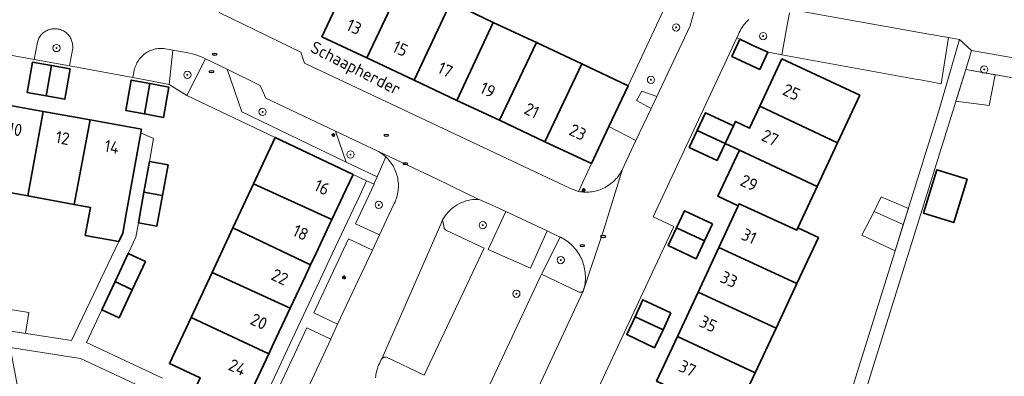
# Model space of a CAD drawing. Header units: metres. Extents: x 152610 to 160096, y 456114 to 462495.
# Tile 549 of 938: x 158754 to 158863, y 459865 to 459904. Entities that reach past the tile are written whole.
import ezdxf
from ezdxf.enums import TextEntityAlignment as Align

# ---------------------------------------------------------------- set-up
doc = ezdxf.new("R2010")
doc.units = ezdxf.units.M
doc.header["$LTSCALE"] = 0.5
doc.layers.get('0').update_dxf_attribs({"linetype": 'CONTINUOUS'})
for name, color, linetype, lineweight in [('B-PV-GR-BEPLANTING_CULTUUR_BODEMBEDEKKER-GV', 251, 'CONTINUOUS', 18), ('B-PV-GR-BEPLANTING_CULTUUR_HEESTERS-GV', 251, 'CONTINUOUS', 18), ('B-PV-GR-BEPLANTING_CULTUUR_ROOS-GV', 251, 'CONTINUOUS', 18), ('B-PV-GR-BOOM-S', 251, 'CONTINUOUS', 25), ('B-PV-IE-MEUBILAIR-S', 251, 'CONTINUOUS', 25), ('B-PV-OG-BEBOUWING-GV', 6, 'CONTINUOUS', 35), ('B-PV-OG-BEBOUWING-T18', 1, 'CONTINUOUS', 18), ('B-PV-OG-BEBOUWING_SCHUUR-GV', 251, 'CONTINUOUS', 18), ('B-PV-OG-TERREIN_BEGROEID-GV', 251, 'CONTINUOUS', 18), ('B-PV-OG-TOPOGRAFIE-T18', 1, 'CONTINUOUS', 18), ('B-PV-VH-HALFVERHARDING_GRAVEL-GV', 251, 'CONTINUOUS', 18), ('B-PV-VH-OPENVERHARDING_BETONSTRAATSTEEN-GV', 251, 'CONTINUOUS', 18), ('B-PV-VH-OPENVERHARDING_TEGEL-GV', 251, 'CONTINUOUS', 18)]:
    doc.layers.add(name, color=color, linetype=linetype, lineweight=lineweight)
doc.styles.add('NLCS-ISO', font='NLCS-ISO.ttf')
doc.styles.add('NLCS-ISO-M750-T18', font='NLCS-ISO.ttf', dxfattribs={"height": 1.35})

# ---------------------------------------------------------------- blocks, each defined once
blk = doc.blocks.new('SIE-MEUBILAIR_PAAL_LICHTMAST-SO')
for points in [[(-0.62, 0), (-1, 0)], [(-0.71, 0.71), (-0.44, 0.44)], [(0, 1), (0, 0.62)], [(0.44, 0.44), (0.71, 0.71)], [(1, 0), (0.62, 0)], [(-0.71, -0.71), (-0.44, -0.44)], [(0, -0.62), (0, -1)], [(0.44, -0.44), (0.71, -0.71)]]:
    blk.add_lwpolyline(points)
blk.add_circle((0, 0), 0.5)
blk = doc.blocks.new('SIE-MEUBILAIR_PUT_RIOOLPUT-SO')
blk.add_ellipse((0, 0), major_axis=(1.25, 0), ratio=0.54)
at = {"style": 'NLCS-ISO'}
blk.add_text('ri', height=0.75, dxfattribs=at).set_placement((-0.04, 0.07), align=Align.MIDDLE_CENTER)
blk = doc.blocks.new('SGR-BOOM_GBKN-SO')
at = {"linetype": 'ByBlock', "lineweight": 18}
h = blk.add_hatch(color=0, dxfattribs=at)
h.dxf.hatch_style = 1
edge = h.paths.add_edge_path()
edge.add_arc((0, 0), 0.25, 0, 360)
at = {"color": 0, "linetype": 'ByBlock', "lineweight": 18}
for radius in [2, 0.25]:
    blk.add_circle((0, 0), radius, dxfattribs=at)
at = {"color": 0, "linetype": 'ByBlock', "lineweight": 18, "style": 'NLCS-ISO'}
blk.add_attdef('SOORT', (2.5, 0), '', height=1.5, dxfattribs=at)

msp = doc.modelspace()

# ---------------------------------------------------------------- linework, layer by layer
at = {"layer": 'B-PV-GR-BEPLANTING_CULTUUR_BODEMBEDEKKER-GV', "flags": 128}
msp.add_lwpolyline([(158822.435, 459891.025), (158819.448, 459892.589), (158817.52, 459888.49), (158816.103, 459885.415), (158816.29, 459885.384), (158816.477, 459885.362), (158816.666, 459885.347), (158816.854, 459885.34), (158817.043, 459885.341), (158817.232, 459885.351), (158817.421, 459885.368), (158817.608, 459885.393), (158817.794, 459885.426), (158817.979, 459885.467), (158818.161, 459885.516), (158818.342, 459885.572), (158818.519, 459885.636), (158818.694, 459885.707), (158818.866, 459885.786), (158819.035, 459885.872), (158819.199, 459885.965), (158819.36, 459886.065), (158819.516, 459886.171), (158819.667, 459886.284), (158819.814, 459886.404), (158819.955, 459886.529), (158820.091, 459886.661), (158820.221, 459886.798), (158820.346, 459886.94), (158820.464, 459887.087), (158820.576, 459887.24), (158820.681, 459887.397), (158820.78, 459887.558), (158820.871, 459887.723), (158820.95, 459887.88)], close=True, dxfattribs=at)
at = {"layer": 'B-PV-GR-BEPLANTING_CULTUUR_HEESTERS-GV', "flags": 128}
for points in [[(158829.161, 459906.32), (158826.26, 459907.1), (158821.56, 459897.08), (158819.448, 459892.589), (158822.435, 459891.025), (158824.107, 459894.566), (158822.502, 459895.441), (158823.082, 459896.474), (158824.738, 459895.903), (158828.41, 459903.68)], [(158758.482, 459903.354), (158758.357, 459903.359), (158758.231, 459903.356), (158758.106, 459903.344), (158757.981, 459903.324), (158757.859, 459903.297), (158757.738, 459903.262), (158757.62, 459903.22), (158757.504, 459903.169), (158757.392, 459903.112), (158757.284, 459903.048), (158757.18, 459902.977), (158757.081, 459902.899), (158756.987, 459902.815), (158756.899, 459902.726), (158756.816, 459902.631), (158756.74, 459902.531), (158756.67, 459902.427), (158756.607, 459902.318), (158756.551, 459902.205), (158756.502, 459902.089), (158756.461, 459901.97), (158756.43, 459901.86), (158756.082, 459899.981), (158759.974, 459899.269), (158760.32, 459901.21), (158760.327, 459901.336), (158760.326, 459901.461), (158760.317, 459901.587), (158760.3, 459901.711), (158760.275, 459901.835), (158760.242, 459901.956), (158760.201, 459902.075), (158760.154, 459902.192), (158760.098, 459902.305), (158760.036, 459902.414), (158759.967, 459902.519), (158759.891, 459902.62), (158759.81, 459902.715), (158759.722, 459902.805), (158759.629, 459902.89), (158759.53, 459902.968), (158759.427, 459903.04), (158759.319, 459903.105), (158759.208, 459903.163), (158759.093, 459903.214), (158758.975, 459903.258), (158758.854, 459903.293), (158758.732, 459903.322), (158758.608, 459903.342)], [(158770.231, 459901.183), (158770.076, 459901.187), (158769.921, 459901.184), (158769.766, 459901.172), (158769.613, 459901.153), (158769.46, 459901.125), (158769.309, 459901.09), (158769.159, 459901.047), (158769.013, 459900.997), (158768.869, 459900.938), (158768.728, 459900.873), (158768.591, 459900.801), (158768.458, 459900.721), (158768.329, 459900.635), (158768.205, 459900.542), (158768.085, 459900.443), (158767.971, 459900.337), (158767.863, 459900.227), (158767.76, 459900.11), (158767.663, 459899.989), (158767.573, 459899.863), (158767.49, 459899.732), (158767.413, 459899.597), (158767.343, 459899.458), (158767.281, 459899.316), (158767.226, 459899.171), (158767.178, 459899.023), (158767.15, 459898.92), (158766.962, 459897.987), (158768.9, 459897.63), (158770.959, 459897.213), (158771.348, 459901.008), (158770.54, 459901.15), (158770.386, 459901.17)], [(158865.714, 459899.853), (158859.448, 459900.94), (158858.796, 459898.855), (158888.056, 459893.697), (158888.342, 459895.356), (158887.121, 459895.988), (158885.8, 459896.37), (158869.097, 459899.267)], [(158777.339, 459898.884), (158774.971, 459900.038), (158772.927, 459895.983), (158782.66, 459891.37), (158791.24, 459887.3), (158792.738, 459886.609), (158793.56, 459886.23), (158793.567, 459886.296), (158793.884, 459887.026), (158790.485, 459888.663), (158778.979, 459894.206)], [(158794.05, 459889.83), (158789.289, 459892.074), (158790.485, 459888.663), (158793.884, 459887.026), (158794.846, 459889.24), (158794.465, 459889.558)], [(158794.967, 459889.123), (158794.846, 459889.24), (158793.884, 459887.026), (158793.567, 459886.296), (158793.56, 459886.23), (158791.52, 459881.87), (158794.16, 459880.63), (158795.7, 459883.94), (158795.786, 459884.106), (158795.865, 459884.275), (158795.937, 459884.448), (158796.002, 459884.624), (158796.058, 459884.802), (158796.108, 459884.982), (158796.149, 459885.165), (158796.183, 459885.349), (158796.208, 459885.534), (158796.226, 459885.72), (158796.236, 459885.907), (158796.237, 459886.094), (158796.231, 459886.281), (158796.217, 459886.467), (158796.194, 459886.653), (158796.164, 459886.838), (158796.126, 459887.021), (158796.081, 459887.202), (158796.027, 459887.381), (158795.966, 459887.558), (158795.897, 459887.732), (158795.821, 459887.903), (158795.738, 459888.071), (158795.648, 459888.234), (158795.55, 459888.394), (158795.446, 459888.549), (158795.336, 459888.7), (158795.219, 459888.846), (158795.096, 459888.987)], [(158814.103, 459880.379), (158814.06, 459880.4), (158812, 459876.29), (158816.17, 459874.34), (158816.176, 459874.338), (158816.182, 459874.335), (158816.188, 459874.333), (158816.194, 459874.331), (158816.201, 459874.329), (158816.207, 459874.327), (158816.213, 459874.325), (158816.219, 459874.324), (158816.226, 459874.322), (158816.232, 459874.321), (158816.238, 459874.319), (158816.245, 459874.318), (158816.251, 459874.317), (158816.258, 459874.316), (158816.264, 459874.315), (158816.27, 459874.315), (158816.277, 459874.314), (158816.283, 459874.313), (158816.29, 459874.313), (158816.296, 459874.313), (158816.303, 459874.312), (158816.309, 459874.312), (158816.316, 459874.312), (158816.322, 459874.312), (158816.329, 459874.313), (158816.335, 459874.313), (158816.342, 459874.313), (158816.348, 459874.314), (158816.354, 459874.315), (158816.361, 459874.315), (158816.367, 459874.316), (158816.374, 459874.317), (158816.38, 459874.319), (158816.387, 459874.32), (158816.393, 459874.321), (158816.399, 459874.323), (158816.405, 459874.324), (158816.412, 459874.326), (158816.418, 459874.328), (158816.424, 459874.33), (158816.43, 459874.332), (158816.437, 459874.334), (158816.443, 459874.336), (158816.449, 459874.338), (158816.455, 459874.341), (158816.461, 459874.343), (158816.467, 459874.346), (158816.472, 459874.349), (158816.478, 459874.352), (158816.484, 459874.355), (158816.49, 459874.358), (158816.495, 459874.361), (158816.501, 459874.364), (158816.507, 459874.367), (158816.512, 459874.371), (158816.517, 459874.374), (158816.523, 459874.378), (158816.528, 459874.382), (158816.534, 459874.386), (158816.539, 459874.389), (158816.544, 459874.394), (158816.549, 459874.398), (158816.554, 459874.402), (158816.559, 459874.406), (158816.563, 459874.41), (158816.568, 459874.415), (158816.573, 459874.419), (158816.578, 459874.424), (158816.582, 459874.429), (158816.586, 459874.433), (158816.591, 459874.438), (158816.595, 459874.443), (158816.599, 459874.448), (158816.603, 459874.453), (158816.607, 459874.458), (158816.611, 459874.464), (158816.615, 459874.469), (158816.619, 459874.474), (158816.622, 459874.479), (158816.626, 459874.485), (158816.629, 459874.49), (158816.633, 459874.495), (158816.65, 459874.53), (158816.704, 459874.721), (158816.75, 459874.914), (158816.788, 459875.108), (158816.819, 459875.304), (158816.841, 459875.501), (158816.856, 459875.699), (158816.862, 459875.897), (158816.861, 459876.096), (158816.851, 459876.294), (158816.834, 459876.491), (158816.808, 459876.688), (158816.775, 459876.884), (158816.734, 459877.078), (158816.685, 459877.27), (158816.628, 459877.46), (158816.564, 459877.648), (158816.492, 459877.832), (158816.413, 459878.014), (158816.327, 459878.193), (158816.233, 459878.368), (158816.133, 459878.539), (158816.025, 459878.705), (158815.911, 459878.868), (158815.791, 459879.025), (158815.664, 459879.178), (158815.531, 459879.325), (158815.393, 459879.467), (158815.249, 459879.603), (158815.099, 459879.733), (158814.944, 459879.858), (158814.785, 459879.975), (158814.62, 459880.087), (158814.452, 459880.191), (158814.279, 459880.289)]]:
    msp.add_lwpolyline(points, close=True, dxfattribs=at)
msp.add_lwpolyline([(158834.882, 459904.359), (158834.74, 459904.222), (158834.603, 459904.08), (158834.472, 459903.932), (158834.347, 459903.779), (158834.229, 459903.621), (158834.117, 459903.459), (158834.011, 459903.292), (158833.913, 459903.121), (158833.821, 459902.946), (158833.737, 459902.768), (158833.66, 459902.586), (158833.59, 459902.401), (158833.56, 459902.35), (158833.89, 459902.2), (158834.725, 459901.811), (158835.266, 459901.559), (158836.96, 459900.77), (158838.148, 459900.538), (158838.53, 459900.47), (158839.196, 459904.162), (158839.37, 459905.12)], dxfattribs=at)
at = {"layer": 'B-PV-GR-BEPLANTING_CULTUUR_ROOS-GV', "flags": 128}
for points in [[(158793.373, 459878.962), (158790.74, 459880.2), (158786.92, 459872.06), (158789.54, 459870.81)], [(158788.78, 459869.14), (158786.13, 459870.39), (158782.28, 459862.17), (158785.69, 459862.52)]]:
    msp.add_lwpolyline(points, close=True, dxfattribs=at)
at = {"layer": 'B-PV-OG-BEBOUWING-GV', "flags": 128}
for points in [[(158796.81, 459908.71), (158791.83, 459911.05), (158787.8, 459902.47), (158792.774, 459900.13)], [(158802.002, 459906.27), (158796.81, 459908.71), (158792.774, 459900.13), (158797.987, 459897.678)], [(158806.705, 459904.06), (158802.002, 459906.27), (158797.987, 459897.678), (158802.699, 459895.462)], [(158811.46, 459901.826), (158806.705, 459904.06), (158802.699, 459895.462), (158807.376, 459893.262)], [(158816.461, 459899.476), (158811.46, 459901.826), (158807.376, 459893.262), (158812.398, 459890.899)], [(158834.725, 459901.811), (158833.89, 459902.2), (158833.01, 459900.3), (158836.09, 459898.87), (158836.96, 459900.77), (158835.266, 459901.559)], [(158757.994, 459899.302), (158755.89, 459899.68), (158755.29, 459896.34), (158757.386, 459895.961)], [(158847.11, 459896.02), (158838.53, 459900.03), (158836.102, 459894.831), (158844.667, 459890.775)], [(158760.06, 459898.93), (158757.994, 459899.302), (158757.386, 459895.961), (158759.44, 459895.59)], [(158821.56, 459897.08), (158816.461, 459899.476), (158812.398, 459890.899), (158817.52, 459888.49), (158819.448, 459892.589)], [(158768.842, 459897.313), (158766.78, 459897.69), (158766.17, 459894.35), (158768.24, 459893.973)], [(158770.93, 459896.93), (158768.842, 459897.313), (158768.24, 459893.973), (158770.34, 459893.59)], [(158757.074, 459894.242), (158751.792, 459895.199), (158750.074, 459885.887), (158755.379, 459884.921)], [(158762.239, 459893.307), (158757.074, 459894.242), (158755.379, 459884.921), (158760.496, 459883.989)], [(158836.102, 459894.831), (158834.971, 459892.41), (158833.401, 459893.143), (158833.18, 459892.67), (158832.264, 459890.709), (158833.834, 459889.974), (158842.421, 459885.953), (158844.667, 459890.775)], [(158767.91, 459892.28), (158762.239, 459893.307), (158760.496, 459883.989), (158762.276, 459883.665), (158761.716, 459880.572), (158765.394, 459879.903), (158765.84, 459880.84), (158766.22, 459882.95), (158767.838, 459891.881)], [(158833.18, 459892.67), (158830.09, 459894.09), (158829.184, 459892.151), (158832.264, 459890.709)], [(158832.264, 459890.709), (158829.184, 459892.151), (158828.31, 459890.28), (158831.39, 459888.84)], [(158791.24, 459887.3), (158782.66, 459891.37), (158780.261, 459886.249), (158788.905, 459882.331), (158790.478, 459885.679)], [(158842.421, 459885.953), (158833.834, 459889.974), (158831.46, 459884.89), (158833.71, 459883.83), (158833.82, 459884.066), (158840.19, 459881.164), (158840.3, 459881.4)], [(158770.84, 459888.35), (158768.795, 459888.73), (158768.179, 459885.354), (158770.225, 459884.98)], [(158858.96, 459886.773), (158855.618, 459887.814), (158854.131, 459883.04), (158857.473, 459881.999)], [(158788.905, 459882.331), (158780.261, 459886.249), (158777.991, 459881.405), (158786.552, 459877.326), (158787.127, 459878.549)], [(158770.225, 459884.98), (158768.179, 459885.354), (158767.563, 459881.98), (158769.61, 459881.61)], [(158830.86, 459881.86), (158827.77, 459883.29), (158826.901, 459881.42), (158829.986, 459879.99)], [(158840.19, 459881.164), (158833.82, 459884.066), (158833.71, 459883.83), (158831.575, 459879.253), (158840.183, 459875.262), (158842.56, 459880.34), (158840.3, 459881.4)], [(158786.552, 459877.326), (158777.991, 459881.405), (158775.694, 459876.501), (158784.305, 459872.545), (158785.979, 459876.106)], [(158829.986, 459879.99), (158826.901, 459881.42), (158825.99, 459879.46), (158829.06, 459878.01)], [(158840.183, 459875.262), (158831.575, 459879.253), (158829.281, 459874.337), (158837.884, 459870.351)], [(158766.89, 459874.594), (158768.341, 459877.7), (158766.44, 459878.59), (158764.995, 459875.486)], [(158784.305, 459872.545), (158775.694, 459876.501), (158773.371, 459871.543), (158781.938, 459867.51), (158782.513, 459868.733)], [(158766.89, 459874.594), (158764.995, 459875.486), (158763.55, 459872.38), (158765.44, 459871.49)], [(158826.29, 459872.04), (158823.21, 459873.48), (158822.336, 459871.619), (158825.418, 459870.179)], [(158837.884, 459870.351), (158829.281, 459874.337), (158826.998, 459869.442), (158835.582, 459865.432)], [(158773.371, 459871.543), (158770.99, 459866.46), (158774.389, 459864.869), (158773.711, 459863.42), (158777.046, 459861.859), (158777.725, 459863.309), (158779.56, 459862.45), (158781.938, 459867.51)], [(158825.418, 459870.179), (158822.336, 459871.619), (158821.42, 459869.67), (158824.49, 459868.2)], [(158835.582, 459865.432), (158826.998, 459869.442), (158824.705, 459864.528), (158833.271, 459860.496)]]:
    msp.add_lwpolyline(points, close=True, dxfattribs=at)
at = {"layer": 'B-PV-OG-BEBOUWING_SCHUUR-GV', "flags": 128}
for points in [[(158862.036, 459898.284), (158858.796, 459898.855), (158857.712, 459895.375), (158861.39, 459894.906)], [(158848.694, 459883.199), (158851.917, 459881.764), (158852.474, 459883.551), (158849.466, 459884.828)], [(158851.917, 459881.764), (158848.694, 459883.199), (158847.347, 459880.595), (158851.022, 459878.89)], [(158755.479, 459872.077), (158753.192, 459872.443), (158752.82, 459870.14), (158755.112, 459869.783)]]:
    msp.add_lwpolyline(points, close=True, dxfattribs=at)
at = {"layer": 'B-PV-OG-TERREIN_BEGROEID-GV', "flags": 128}
msp.add_lwpolyline([(158803.37, 459857.86), (158812, 459876.29), (158814.06, 459880.4), (158812.642, 459881.065), (158810.801, 459876.967), (158806.124, 459879.037), (158808.076, 459883.208), (158806.9, 459883.76), (158806.738, 459883.839), (158806.573, 459883.911), (158805.142, 459884.535), (158805.122, 459884.545), (158804.719, 459884.541), (158804.458, 459884.522), (158804.198, 459884.487), (158803.941, 459884.436), (158803.688, 459884.37), (158803.439, 459884.289), (158803.195, 459884.192), (158802.958, 459884.081), (158802.728, 459883.956), (158802.507, 459883.816), (158802.294, 459883.664), (158802.091, 459883.498), (158801.898, 459883.321), (158801.716, 459883.132), (158801.547, 459882.933), (158801.39, 459882.723), (158801.246, 459882.505), (158801.115, 459882.277), (158801.25, 459881.62), (158801.27, 459881.339), (158801.48, 459881.15), (158805.69, 459879.16), (158799.09, 459865.18), (158794.92, 459867.17), (158794.636, 459867.174), (158794.42, 459866.99), (158794.318, 459866.815), (158794.224, 459866.636), (158794.136, 459866.453), (158794.056, 459866.267), (158793.983, 459866.078), (158793.918, 459865.886), (158793.86, 459865.692), (158793.81, 459865.495), (158793.768, 459865.297), (158793.734, 459865.097), (158793.708, 459864.896)], dxfattribs=at)
msp.add_lwpolyline([(158761.2, 459867.01), (158753.41, 459868.21), (158754.853, 459860.636), (158762.477, 459863.04), (158763.405, 459859.681), (158755.448, 459857.511), (158755.93, 459854.98), (158756.3, 459854.01), (158756.514, 459853.595), (158756.84, 459853.26), (158763.67, 459847.39), (158775.03, 459860.56)], close=True, dxfattribs=at)
at = {"layer": 'B-PV-VH-HALFVERHARDING_GRAVEL-GV', "flags": 128}
msp.add_lwpolyline([(158859.448, 459900.94), (158858.1, 459902.17), (158855.82, 459894.29), (158846.843, 459865.478), (158844.94, 459859.37), (158843.925, 459857.688), (158845.608, 459856.52), (158848.298, 459865.157), (158858.796, 459898.855)], close=True, dxfattribs=at)
at = {"layer": 'B-PV-VH-OPENVERHARDING_BETONSTRAATSTEEN-GV', "flags": 128}
for points in [[(158829.161, 459906.32), (158828.41, 459903.68), (158824.738, 459895.903), (158824.107, 459894.566), (158822.435, 459891.025), (158820.95, 459887.88), (158818.857, 459881.114), (158816.65, 459874.53), (158816.633, 459874.495), (158807.766, 459855.406)], [(158731.25, 459904.492), (158756.082, 459899.981), (158756.43, 459901.86), (158756.461, 459901.97), (158756.502, 459902.089), (158756.551, 459902.205), (158756.607, 459902.318), (158756.67, 459902.427), (158756.74, 459902.531), (158756.816, 459902.631), (158756.899, 459902.726), (158756.987, 459902.815), (158757.081, 459902.899), (158757.18, 459902.977), (158757.284, 459903.048), (158757.392, 459903.112), (158757.504, 459903.169), (158757.62, 459903.22), (158757.738, 459903.262), (158757.859, 459903.297), (158757.981, 459903.324), (158758.106, 459903.344), (158758.231, 459903.356), (158758.357, 459903.359), (158758.482, 459903.354), (158758.608, 459903.342), (158758.732, 459903.322), (158758.854, 459903.293), (158758.975, 459903.258), (158759.093, 459903.214), (158759.208, 459903.163), (158759.319, 459903.105), (158759.427, 459903.04), (158759.53, 459902.968), (158759.629, 459902.89), (158759.722, 459902.805), (158759.81, 459902.715), (158759.891, 459902.62), (158759.967, 459902.519), (158760.036, 459902.414), (158760.098, 459902.305), (158760.154, 459902.192), (158760.201, 459902.075), (158760.242, 459901.956), (158760.275, 459901.835), (158760.3, 459901.711), (158760.317, 459901.587), (158760.326, 459901.461), (158760.327, 459901.336), (158760.32, 459901.21), (158759.974, 459899.269), (158766.962, 459897.987), (158767.15, 459898.92), (158767.178, 459899.023), (158767.226, 459899.171), (158767.281, 459899.316), (158767.343, 459899.458), (158767.413, 459899.597), (158767.49, 459899.732), (158767.573, 459899.863), (158767.663, 459899.989), (158767.76, 459900.11), (158767.863, 459900.227), (158767.971, 459900.337), (158768.085, 459900.443), (158768.205, 459900.542), (158768.329, 459900.635), (158768.458, 459900.721), (158768.591, 459900.801), (158768.728, 459900.873), (158768.869, 459900.938), (158769.013, 459900.997), (158769.159, 459901.047), (158769.309, 459901.09), (158769.46, 459901.125), (158769.613, 459901.153), (158769.766, 459901.172), (158769.921, 459901.184), (158770.076, 459901.187), (158770.231, 459901.183), (158770.386, 459901.17), (158770.54, 459901.15), (158771.348, 459901.008), (158772.87, 459900.74), (158773.801, 459900.506), (158774.7, 459900.17), (158774.971, 459900.038), (158777.339, 459898.884), (158780.98, 459897.11), (158781.62, 459895.69), (158789.289, 459892.074), (158794.05, 459889.83), (158800.44, 459886.811), (158805.122, 459884.545), (158805.142, 459884.535), (158806.573, 459883.911), (158806.738, 459883.839), (158806.9, 459883.76), (158808.076, 459883.208), (158812.642, 459881.065), (158814.06, 459880.4), (158814.103, 459880.379), (158814.279, 459880.289), (158814.452, 459880.191), (158814.62, 459880.087), (158814.785, 459879.975), (158814.944, 459879.858), (158815.099, 459879.733), (158815.249, 459879.603), (158815.393, 459879.467), (158815.531, 459879.325), (158815.664, 459879.178), (158815.791, 459879.025), (158815.911, 459878.868), (158816.025, 459878.705), (158816.133, 459878.539), (158816.233, 459878.368), (158816.327, 459878.193), (158816.413, 459878.014), (158816.492, 459877.832), (158816.564, 459877.648), (158816.628, 459877.46), (158816.685, 459877.27), (158816.734, 459877.078), (158816.775, 459876.884), (158816.808, 459876.688), (158816.834, 459876.491), (158816.851, 459876.294), (158816.861, 459876.096), (158816.862, 459875.897), (158816.856, 459875.699), (158816.841, 459875.501), (158816.819, 459875.304), (158816.788, 459875.108), (158816.75, 459874.914), (158816.704, 459874.721), (158816.65, 459874.53), (158818.857, 459881.114), (158820.95, 459887.88), (158820.871, 459887.723), (158820.78, 459887.558), (158820.681, 459887.397), (158820.576, 459887.24), (158820.464, 459887.087), (158820.346, 459886.94), (158820.221, 459886.798), (158820.091, 459886.661), (158819.955, 459886.529), (158819.814, 459886.404), (158819.667, 459886.284), (158819.516, 459886.171), (158819.36, 459886.065), (158819.199, 459885.965), (158819.035, 459885.872), (158818.866, 459885.786), (158818.694, 459885.707), (158818.519, 459885.636), (158818.342, 459885.572), (158818.161, 459885.516), (158817.979, 459885.467), (158817.794, 459885.426), (158817.608, 459885.393), (158817.421, 459885.368), (158817.232, 459885.351), (158817.043, 459885.341), (158816.854, 459885.34), (158816.666, 459885.347), (158816.477, 459885.362), (158816.29, 459885.384), (158816.103, 459885.415), (158815.22, 459885.73), (158785.89, 459899.56), (158785.48, 459900.78), (158776.46, 459905.16)], [(158839.37, 459905.12), (158839.196, 459904.162), (158838.53, 459900.47), (158853.48, 459897.77), (158853.821, 459897.708), (158856.102, 459897.291), (158856.915, 459902.383), (158854.746, 459902.774), (158839.108, 459905.557)], [(158839.108, 459905.557), (158854.746, 459902.774), (158856.915, 459902.383), (158858.1, 459902.17), (158859.448, 459900.94), (158865.714, 459899.853), (158866.211, 459904.705)], [(158812.87, 459852.148), (158826.6, 459881.56), (158824.34, 459882.62), (158833.56, 459902.35), (158833.59, 459902.401), (158833.66, 459902.586), (158833.737, 459902.768), (158833.821, 459902.946), (158833.913, 459903.121), (158834.011, 459903.292), (158834.117, 459903.459), (158834.229, 459903.621), (158834.347, 459903.779), (158834.472, 459903.932), (158834.603, 459904.08), (158834.74, 459904.222), (158834.882, 459904.359)], [(158770.23, 459864.83), (158761.84, 459868.79), (158763.55, 459872.38), (158764.995, 459875.486), (158766.44, 459878.59), (158767.27, 459880.37), (158767.563, 459881.98), (158768.179, 459885.354), (158768.795, 459888.73), (158769.251, 459891.24), (158767.838, 459891.881), (158766.22, 459882.95), (158765.84, 459880.84), (158765.394, 459879.903), (158760.2, 459868.99), (158752.82, 459870.14)], [(158793.708, 459864.896), (158793.734, 459865.097), (158793.768, 459865.297), (158793.81, 459865.495), (158793.86, 459865.692), (158793.918, 459865.886), (158793.983, 459866.078), (158794.056, 459866.267), (158794.136, 459866.453), (158794.224, 459866.636), (158794.318, 459866.815), (158794.42, 459866.99), (158800.902, 459881.815), (158800.999, 459882.043), (158801.115, 459882.277), (158801.246, 459882.505), (158801.39, 459882.723), (158801.547, 459882.933), (158801.716, 459883.132), (158801.898, 459883.321), (158802.091, 459883.498), (158802.294, 459883.664), (158802.507, 459883.816), (158802.728, 459883.956), (158802.958, 459884.081), (158803.195, 459884.192), (158803.439, 459884.289), (158803.688, 459884.37), (158803.941, 459884.436), (158804.198, 459884.487), (158804.458, 459884.522), (158804.719, 459884.541), (158805.122, 459884.545), (158800.44, 459886.811), (158794.05, 459889.83), (158794.465, 459889.558), (158794.846, 459889.24), (158794.967, 459889.123), (158795.096, 459888.987), (158795.219, 459888.846), (158795.336, 459888.7), (158795.446, 459888.549), (158795.55, 459888.394), (158795.648, 459888.234), (158795.738, 459888.071), (158795.821, 459887.903), (158795.897, 459887.732), (158795.966, 459887.558), (158796.027, 459887.381), (158796.081, 459887.202), (158796.126, 459887.021), (158796.164, 459886.838), (158796.194, 459886.653), (158796.217, 459886.467), (158796.231, 459886.281), (158796.237, 459886.094), (158796.236, 459885.907), (158796.226, 459885.72), (158796.208, 459885.534), (158796.183, 459885.349), (158796.149, 459885.165), (158796.108, 459884.982), (158796.058, 459884.802), (158796.002, 459884.624), (158795.937, 459884.448), (158795.865, 459884.275), (158795.786, 459884.106), (158795.7, 459883.94), (158794.16, 459880.63), (158793.373, 459878.962), (158789.54, 459870.81), (158788.78, 459869.14), (158785.69, 459862.52)], [(158782.28, 459862.17), (158786.13, 459870.39), (158788.78, 459869.14), (158789.54, 459870.81), (158786.92, 459872.06), (158790.74, 459880.2), (158793.373, 459878.962), (158794.16, 459880.63), (158791.52, 459881.87), (158793.56, 459886.23), (158792.738, 459886.609), (158791.974, 459884.983), (158788.616, 459877.839), (158787.468, 459875.396), (158784.006, 459868.03), (158782.857, 459865.586), (158781.216, 459862.095)], [(158807.766, 459855.406), (158816.633, 459874.495), (158816.629, 459874.49), (158816.626, 459874.485), (158816.622, 459874.479), (158816.619, 459874.474), (158816.615, 459874.469), (158816.611, 459874.464), (158816.607, 459874.458), (158816.603, 459874.453), (158816.599, 459874.448), (158816.595, 459874.443), (158816.591, 459874.438), (158816.586, 459874.433), (158816.582, 459874.429), (158816.578, 459874.424), (158816.573, 459874.419), (158816.568, 459874.415), (158816.563, 459874.41), (158816.559, 459874.406), (158816.554, 459874.402), (158816.549, 459874.398), (158816.544, 459874.394), (158816.539, 459874.389), (158816.534, 459874.386), (158816.528, 459874.382), (158816.523, 459874.378), (158816.517, 459874.374), (158816.512, 459874.371), (158816.507, 459874.367), (158816.501, 459874.364), (158816.495, 459874.361), (158816.49, 459874.358), (158816.484, 459874.355), (158816.478, 459874.352), (158816.472, 459874.349), (158816.467, 459874.346), (158816.461, 459874.343), (158816.455, 459874.341), (158816.449, 459874.338), (158816.443, 459874.336), (158816.437, 459874.334), (158816.43, 459874.332), (158816.424, 459874.33), (158816.418, 459874.328), (158816.412, 459874.326), (158816.405, 459874.324), (158816.399, 459874.323), (158816.393, 459874.321), (158816.387, 459874.32), (158816.38, 459874.319), (158816.374, 459874.317), (158816.367, 459874.316), (158816.361, 459874.315), (158816.354, 459874.315), (158816.348, 459874.314), (158816.342, 459874.313), (158816.335, 459874.313), (158816.329, 459874.313), (158816.322, 459874.312), (158816.316, 459874.312), (158816.309, 459874.312), (158816.303, 459874.312), (158816.296, 459874.313), (158816.29, 459874.313), (158816.283, 459874.313), (158816.277, 459874.314), (158816.27, 459874.315), (158816.264, 459874.315), (158816.258, 459874.316), (158816.251, 459874.317), (158816.245, 459874.318), (158816.238, 459874.319), (158816.232, 459874.321), (158816.226, 459874.322), (158816.219, 459874.324), (158816.213, 459874.325), (158816.207, 459874.327), (158816.201, 459874.329), (158816.194, 459874.331), (158816.188, 459874.333), (158816.182, 459874.335), (158816.176, 459874.338), (158816.17, 459874.34), (158812, 459876.29), (158803.37, 459857.86)]]:
    msp.add_lwpolyline(points, dxfattribs=at)
for points in [[(158772.87, 459900.74), (158771.348, 459901.008), (158770.959, 459897.213), (158772.927, 459895.983), (158774.971, 459900.038), (158774.7, 459900.17), (158773.801, 459900.506)], [(158780.98, 459897.11), (158777.339, 459898.884), (158778.979, 459894.206), (158790.485, 459888.663), (158789.289, 459892.074), (158781.62, 459895.69)], [(158801.27, 459881.339), (158801.25, 459881.62), (158801.115, 459882.277), (158800.999, 459882.043), (158800.902, 459881.815), (158794.42, 459866.99), (158794.636, 459867.174), (158794.92, 459867.17), (158799.09, 459865.18), (158805.69, 459879.16), (158801.48, 459881.15)], [(158812.642, 459881.065), (158808.076, 459883.208), (158806.124, 459879.037), (158810.801, 459876.967)], [(158754.853, 459860.636), (158753.41, 459868.21), (158761.2, 459867.01), (158775.03, 459860.56), (158763.67, 459847.39), (158756.84, 459853.26), (158756.514, 459853.595), (158756.3, 459854.01), (158755.93, 459854.98), (158755.448, 459857.511)]]:
    msp.add_lwpolyline(points, close=True, dxfattribs=at)
at = {"layer": 'B-PV-VH-OPENVERHARDING_TEGEL-GV', "flags": 128}
msp.add_lwpolyline([(158824.738, 459895.903), (158823.082, 459896.474), (158822.502, 459895.441), (158824.107, 459894.566)], close=True, dxfattribs=at)

# ---------------------------------------------------------------- block references
at = {"layer": 'B-PV-GR-BOOM-S', "xscale": 0.2, "yscale": 0.2, "zscale": 0.2}
for p in [(158826.86, 459903.5), (158836.455, 459902.545), (158758.54, 459901.23), (158772.972, 459898.271), (158860.84, 459898.868), (158824.09, 459897.73), (158781.26, 459894.19), (158790.953, 459889.488), (158794.07, 459883.94), (158805.54, 459881.71), (158814.14, 459877.86), (158809.245, 459874.148)]:
    msp.add_blockref('SGR-BOOM_GBKN-SO', p, dxfattribs=at)
at = {"layer": 'B-PV-IE-MEUBILAIR-S', "xscale": 0.2, "yscale": 0.2, "zscale": 0.2}
for name, p in [('SIE-MEUBILAIR_PUT_RIOOLPUT-SO', (158775.98, 459900.529)), ('SIE-MEUBILAIR_PUT_RIOOLPUT-SO', (158775.637, 459898.622)), ('SIE-MEUBILAIR_PAAL_LICHTMAST-SO', (158789.067, 459891.646)), ('SIE-MEUBILAIR_PUT_RIOOLPUT-SO', (158794.902, 459891.598)), ('SIE-MEUBILAIR_PUT_RIOOLPUT-SO', (158797.002, 459888.491)), ('SIE-MEUBILAIR_PAAL_LICHTMAST-SO', (158816.655, 459885.579)), ('SIE-MEUBILAIR_PUT_RIOOLPUT-SO', (158818.827, 459880.456)), ('SIE-MEUBILAIR_PUT_RIOOLPUT-SO', (158816.522, 459879.444)), ('SIE-MEUBILAIR_PAAL_LICHTMAST-SO', (158790.243, 459875.949))]:
    msp.add_blockref(name, p, dxfattribs=at)

# ---------------------------------------------------------------- texts
at = {"layer": 'B-PV-OG-BEBOUWING-T18', "style": 'NLCS-ISO-M750-T18'}
for s, rotation, p in [('13', 334.8, (158791.351, 459903.562)), ('15', 334.8, (158796.445, 459901.166)), ('17', 334.8, (158801.407, 459898.832)), ('19', 334.8, (158806.102, 459896.624)), ('25', 335, (158839.581, 459896.373)), ('21', 334.8, (158810.951, 459894.343)), ('10', 349.7, (158753.987, 459892.261)), ('23', 334.8, (158816.023, 459891.957)), ('12', 349.7, (158759.211, 459891.314)), ('27', 335, (158837.233, 459891.345)), ('14', 349.7, (158764.629, 459890.334)), ('16', 334.8, (158787.81, 459885.879)), ('29', 335, (158834.912, 459886.374)), ('18', 334.8, (158785.466, 459880.892)), ('31', 335, (158834.908, 459880.485)), ('22', 334.8, (158783.166, 459875.999)), ('33', 335, (158832.693, 459875.738)), ('20', 334.8, (158780.859, 459871.091)), ('35', 335, (158830.405, 459870.833)), ('24', 334.8, (158778.486, 459866.043)), ('37', 335, (158828.117, 459865.928))]:
    msp.add_text(s, height=1.35, rotation=rotation, dxfattribs=at).set_placement(p, align=Align.MIDDLE)
at = {"layer": 'B-PV-OG-TOPOGRAFIE-T18', "style": 'NLCS-ISO-M750-T18'}
msp.add_text('Schaapherder', height=1.35, rotation=333.2, dxfattribs=at).set_placement((158791.435, 459898.852), align=Align.MIDDLE)

doc.saveas('drawing.dxf')
